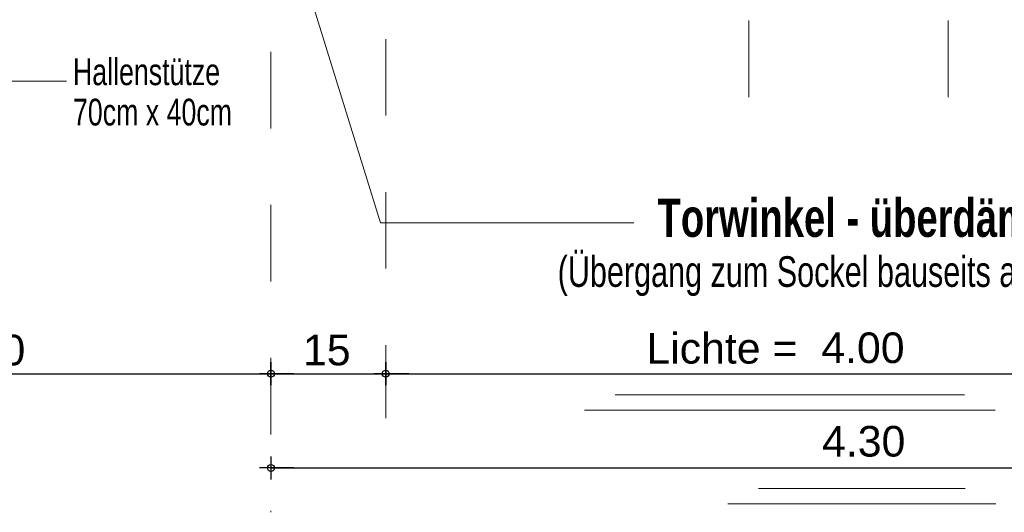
# Model space of a CAD drawing. Header units: metres. Extents: x 1316.5 to 1415.3, y -94.1 to -52.
# Tile 566 of 656: x 1408.987 to 1410.273, y -74.538 to -73.894. Entities that reach past the tile are written whole.
import ezdxf

# ---------------------------------------------------------------- set-up
doc = ezdxf.new("R2010")
doc.units = ezdxf.units.M
doc.header["$PDMODE"] = 65
for name, pattern in [('AUSGEZOGEN', [0]), ('GETRENNT2_S10', [0.045, 0.02, -0.01, 0, -0.005, 0, -0.01]), ('STRICHLINIE2_S3', [0.055, 0.04, -0.015])]:
    doc.linetypes.add(name, pattern=pattern)
doc.layers.add('XR$3$_42154', color=7, linetype='Continuous')
for name, color, linetype, lineweight in [('XR$3$Maßlinie 1_50', 7, 'AUSGEZOGEN', 25), ('XR$3$Text 1_100', 3, 'AUSGEZOGEN', 18), ('XR$3$Wand Mauerwerk tr_1', 42, 'AUSGEZOGEN', 18)]:
    doc.layers.add(name, color=color, linetype=linetype, lineweight=lineweight)
doc.styles.add('ARIAL', font='arial.ttf')
doc.dimstyles.new('DIMSTYLE_18', dxfattribs={"dimtxt": 0.03, "dimasz": 0.03, "dimexe": 0, "dimexo": 1e-06, "dimgap": 0.015, "dimtad": 2, "dimdec": 0, "dimlfac": 1000, "dimrnd": 5, "dimzin": 12, "dimdsep": 46, "dimtxsty": 'ARIAL', "dimblk1": 'ALL_ML_KREIS', "dimblk2": 'ALL_ML_KREIS', "dimsah": 1, "dimcen": 0, "dimse1": 1, "dimse2": 1, "dimclrd": 7, "dimclre": 7, "dimclrt": 7, "dimadec": 0, "dimazin": 0, "dimtfac": 1, "dimtdec": 0, "dimtix": 1, "dimtmove": 2, "dimatfit": 3, "dimfxl": 0, "dimtzin": 0, "dimlwd": 0, "dimlwe": 25, "dimarcsym": 0})
doc.dimstyles.new('DIMSTYLE_4', dxfattribs={"dimtxt": 0.04, "dimasz": 0.03, "dimexe": 0, "dimexo": 1e-06, "dimgap": 0.02, "dimtad": 2, "dimdec": 1, "dimlfac": 100, "dimrnd": 0.5, "dimzin": 4, "dimdsep": 46, "dimtxsty": 'ARIAL', "dimblk1": 'ALL_ML_KREIS', "dimblk2": 'ALL_ML_KREIS', "dimsah": 1, "dimcen": 0, "dimse1": 1, "dimse2": 1, "dimclrd": 7, "dimclre": 7, "dimclrt": 7, "dimadec": 0, "dimazin": 0, "dimtfac": 1, "dimtdec": 0, "dimtix": 1, "dimtmove": 2, "dimatfit": 3, "dimfxl": 0, "dimtzin": 0, "dimlwd": 0, "dimlwe": 25, "dimarcsym": 0})

# ---------------------------------------------------------------- blocks, each defined once
blk = doc.blocks.new('ALL_ML_KREIS')
at = {"color": 0, "linetype": 'ByBlock', "lineweight": -2}
for p, q in [((0, -0.5), (0, 0.5)), ((-1, 0), (0.5, 0))]:
    blk.add_line(p, q, dxfattribs=at)
blk.add_circle((0, 0), 0.15, dxfattribs=at)
blk = doc.blocks.new('*D204')
at = {"layer": 'DEFPOINTS', "color": 7, "linetype": 'AUSGEZOGEN', "lineweight": 25, "transparency": 33554687}
for p in [(1409.4653, -73.1987), (1410.6738, -73.1987), (1409.4653, -74.357)]:
    blk.add_point(p, dxfattribs=at)
at = {"layer": 'XR$3$Maßlinie 1_50', "color": 7, "linetype": 'AUSGEZOGEN', "lineweight": -2, "transparency": 33554687}
blk.add_line((1409.4653, -74.357), (1410.6738, -74.357), dxfattribs=at)
at = {"layer": 'XR$3$Maßlinie 1_50', "color": 7, "linetype": 'AUSGEZOGEN', "lineweight": 25, "transparency": 33554687, "xscale": 0.03, "yscale": 0.03, "zscale": 0.03, "rotation": 180}
blk.add_blockref('ALL_ML_KREIS', (1409.4653, -74.357), dxfattribs=at)
at = {"layer": 'XR$3$Maßlinie 1_50', "color": 7, "linetype": 'AUSGEZOGEN', "lineweight": 25, "transparency": 33554687, "xscale": 0.03, "yscale": 0.03, "zscale": 0.03}
blk.add_blockref('ALL_ML_KREIS', (1410.6738, -74.357), dxfattribs=at)
blk = doc.blocks.new('*D205')
at = {"layer": 'DEFPOINTS', "color": 7, "linetype": 'AUSGEZOGEN', "lineweight": 25, "transparency": 33554687}
for p in [(1410.8238, -73.6184), (1409.3153, -73.8124), (1409.3153, -74.4802)]:
    blk.add_point(p, dxfattribs=at)
at = {"layer": 'XR$3$Maßlinie 1_50', "color": 7, "linetype": 'AUSGEZOGEN', "lineweight": -2, "transparency": 33554687}
blk.add_line((1409.3153, -74.4802), (1410.8238, -74.4802), dxfattribs=at)
at = {"layer": 'XR$3$Maßlinie 1_50', "color": 7, "linetype": 'AUSGEZOGEN', "lineweight": 25, "transparency": 33554687, "xscale": 0.03, "yscale": 0.03, "zscale": 0.03, "rotation": 180}
blk.add_blockref('ALL_ML_KREIS', (1409.3153, -74.4802), dxfattribs=at)
at = {"layer": 'XR$3$Maßlinie 1_50', "color": 7, "linetype": 'AUSGEZOGEN', "lineweight": 25, "transparency": 33554687, "xscale": 0.03, "yscale": 0.03, "zscale": 0.03}
blk.add_blockref('ALL_ML_KREIS', (1410.8238, -74.4802), dxfattribs=at)
blk = doc.blocks.new('*D207')
at = {"layer": 'DEFPOINTS', "color": 7, "linetype": 'AUSGEZOGEN', "lineweight": 25, "transparency": 33554687}
for p in [(1408.6153, -73.8454), (1408.6153, -74.357), (1409.3153, -74.3513)]:
    blk.add_point(p, dxfattribs=at)
at = {"layer": 'XR$3$Maßlinie 1_50', "color": 7, "linetype": 'AUSGEZOGEN', "lineweight": -2, "transparency": 33554687}
blk.add_line((1408.6153, -74.357), (1409.3153, -74.357), dxfattribs=at)
at = {"layer": 'XR$3$Maßlinie 1_50', "color": 7, "linetype": 'AUSGEZOGEN', "lineweight": 25, "transparency": 33554687, "xscale": 0.03, "yscale": 0.03, "zscale": 0.03, "rotation": 180}
blk.add_blockref('ALL_ML_KREIS', (1408.6153, -74.357), dxfattribs=at)
at = {"layer": 'XR$3$Maßlinie 1_50', "color": 7, "linetype": 'AUSGEZOGEN', "lineweight": 25, "transparency": 33554687, "xscale": 0.03, "yscale": 0.03, "zscale": 0.03}
blk.add_blockref('ALL_ML_KREIS', (1409.3153, -74.357), dxfattribs=at)
at = {"layer": 'XR$3$Maßlinie 1_50', "color": 7, "linetype": 'AUSGEZOGEN', "lineweight": 25, "transparency": 33554687, "insert": (1408.9635, -74.3264), "char_height": 0.04, "width": 0.16, "attachment_point": 5, "style": 'ARIAL'}
blk.add_mtext('\\A1;{\\A1;{70\\H0.026400;\\S^ ;}}', dxfattribs=at)
blk = doc.blocks.new('*D208')
at = {"layer": 'DEFPOINTS', "color": 7, "linetype": 'AUSGEZOGEN', "lineweight": 25, "transparency": 33554687}
for p in [(1409.3153, -74.3513), (1409.3153, -74.357), (1409.4653, -74.357)]:
    blk.add_point(p, dxfattribs=at)
at = {"layer": 'XR$3$Maßlinie 1_50', "color": 7, "linetype": 'AUSGEZOGEN', "lineweight": -2, "transparency": 33554687}
blk.add_line((1409.3153, -74.357), (1409.4653, -74.357), dxfattribs=at)
at = {"layer": 'XR$3$Maßlinie 1_50', "color": 7, "linetype": 'AUSGEZOGEN', "lineweight": 25, "transparency": 33554687, "xscale": 0.03, "yscale": 0.03, "zscale": 0.03, "rotation": 180}
blk.add_blockref('ALL_ML_KREIS', (1409.3153, -74.357), dxfattribs=at)
at = {"layer": 'XR$3$Maßlinie 1_50', "color": 7, "linetype": 'AUSGEZOGEN', "lineweight": 25, "transparency": 33554687, "xscale": 0.03, "yscale": 0.03, "zscale": 0.03}
blk.add_blockref('ALL_ML_KREIS', (1409.4653, -74.357), dxfattribs=at)
at = {"layer": 'XR$3$Maßlinie 1_50', "color": 7, "linetype": 'AUSGEZOGEN', "lineweight": 25, "transparency": 33554687, "insert": (1409.3883, -74.3264), "char_height": 0.04, "width": 0.16, "attachment_point": 5, "style": 'ARIAL'}
blk.add_mtext('\\A1;{\\A1;{15\\H0.026400;\\S^ ;}}', dxfattribs=at)

msp = doc.modelspace()

# ---------------------------------------------------------------- linework, layer by layer
at = {"layer": 'XR$3$_42154', "color": 7, "linetype": 'STRICHLINIE2_S3', "lineweight": 13, "transparency": 33554687}
for p, q in [((1409.4653, -72.9197), (1409.4653, -74.415)), ((1409.9393, -73.9956), (1409.9393, -73.5385)), ((1410.1998, -73.9956), (1410.1998, -73.5385))]:
    msp.add_line(p, q, dxfattribs=at)
at = {"layer": 'XR$3$Wand Mauerwerk tr_1', "color": 7, "linetype": 'GETRENNT2_S10', "lineweight": 13, "transparency": 33554687}
msp.add_line((1409.3153, -73.7364), (1409.3153, -74.5382), dxfattribs=at)
at = {"layer": 'XR$3$Wand Mauerwerk tr_1', "color": 7, "linetype": 'AUSGEZOGEN', "lineweight": 13, "transparency": 33554687}
for p, q in [((1409.4583, -74.1598), (1409.3276, -73.7364)), ((1409.0485, -73.9748), (1408.8517, -73.9748)), ((1409.7891, -74.1598), (1409.4583, -74.1598)), ((1409.765, -74.3848), (1410.221, -74.3848)), ((1409.725, -74.4048), (1410.261, -74.4048)), ((1409.952, -74.507), (1410.222, -74.507)), ((1409.912, -74.527), (1410.262, -74.527))]:
    msp.add_line(p, q, dxfattribs=at)

# ---------------------------------------------------------------- texts
at = {"layer": 'XR$3$Maßlinie 1_50', "color": 7, "linetype": 'AUSGEZOGEN', "lineweight": 25, "transparency": 33554687, "char_height": 0.04, "attachment_point": 7, "style": 'ARIAL'}
for s, insert, width in [('\\W1.00;Lichte = ', (1409.8057, -74.3444), 0.233346), ('\\W1.00;4.00', (1410.0341, -74.3437), 0.12935), ('\\W1.00;4.30', (1410.0351, -74.4659), 0.12935)]:
    msp.add_mtext(s, dxfattribs=dict(at, insert=insert, width=width))
at = {"layer": 'XR$3$Text 1_100', "color": 3, "linetype": 'AUSGEZOGEN', "lineweight": 18, "transparency": 33554687, "line_spacing_factor": 0.903614, "style": 'ARIAL'}
for s, insert, char_height, width, attachment_point in [('\\A1;{\\fArial|i0|b0;\\H0.035000;\\W0.714286;\\C3;Hallenstütze}\\P{\\fArial|i0|b0;\\H0.035000;\\W0.714286;\\C3;70cm x 40cm}\\P', (1409.0568, -73.9449), 0.035, 0.220896, 1), ('\\A1;{\\fArial|i0|b1;\\H0.050000;\\W0.714286;\\C3;Torwinkel - überdämmt}\\P{\\fArial|i0|b0;\\H0.040000;\\W0.714286;\\C3;(Übergang zum Sockel bauseits ausdämmen)}\\P', (1410.0946, -74.1282), 0.05, 0.969228, 2)]:
    msp.add_mtext(s, dxfattribs=dict(at, insert=insert, char_height=char_height, width=width, attachment_point=attachment_point))

# ---------------------------------------------------------------- dimensions: what is measured, and where the dimension line sits
at = {"layer": 'XR$3$Maßlinie 1_50', "color": 7, "linetype": 'AUSGEZOGEN', "lineweight": 25, "transparency": 33554687}
for base, p1, p2, dimstyle, picture, middle in [((1410.6737662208, -74.3570442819), (1409.4652662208, -73.1987194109), (1410.6737662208, -73.1987194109), 'DIMSTYLE_18', '*D204', (1410.0695162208, -74.3420442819)), ((1410.823766, -74.48022), (1409.315269, -73.812424), (1410.823766, -73.618367), 'DIMSTYLE_18', '*D205', (1410.069518, -74.46522)), ((1409.3153, -74.357), (1408.6153, -73.8454), (1409.3153, -74.3513), 'DIMSTYLE_4', '*D207', (1408.9635, -74.3264)), ((1409.4653, -74.357), (1409.3153, -74.3513), (1409.4653, -74.357), 'DIMSTYLE_4', '*D208', (1409.3883, -74.3264))]:
    dim = msp.add_linear_dim(base=base, p1=p1, p2=p2, dimstyle=dimstyle, override={"dimpost": '<>', "dimclrd": 7, "dimclre": 7, "dimclrt": 7, "dimlwd": 0, "dimlwe": 25}, dxfattribs=at)
    dim.commit()
    dim.dimension.update_dxf_attribs({"geometry": picture, "text_midpoint": middle, "dimtype": 160})

doc.saveas('drawing.dxf')
